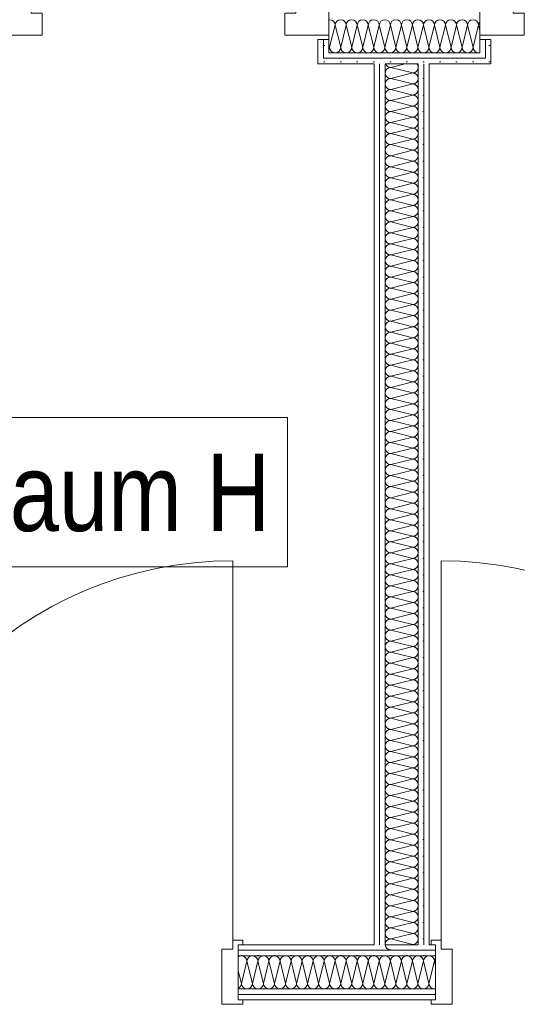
# Model space of a CAD drawing. Header units: metres. Extents: x -89 to 754, y -195 to 69.
# Tile 281 of 327: x 31.15 to 32.28, y 48.3 to 50.53. Entities that reach past the tile are written whole.
import ezdxf

# ---------------------------------------------------------------- set-up
doc = ezdxf.new("R2010")
doc.units = ezdxf.units.M
doc.header["$MEASUREMENT"] = 0
doc.layers.add('10 Wand innen', color=7, linetype='Continuous')
doc.layers.add('80 Raum 50stel', color=7, linetype='Continuous')
doc.styles.add('ERSTELLTER_STIL_3', font='ARIALN.TTF')
pattern_1 = [(0, (0, 0), (0, 0.0375), [0, -0.0375])]

# ---------------------------------------------------------------- blocks, each defined once
blk = doc.blocks.new('*X41')
at = {"layer": '10 Wand innen', "color": 250, "linetype": 'Continuous', "lineweight": 18, "true_color": 0x1f1f1f}
for p, q in [((31.9883, 50.425), (32.0212, 50.4332)), ((31.9883, 50.425), (32.0383, 50.4125)), ((31.9883, 50.4), (32.0383, 50.4125)), ((31.9883, 50.4), (32.0383, 50.3875)), ((31.9883, 50.375), (32.0383, 50.3875)), ((31.9883, 50.375), (32.0383, 50.3625)), ((31.9883, 50.35), (32.0383, 50.3625)), ((31.9883, 50.35), (32.0383, 50.3375)), ((31.9883, 50.325), (32.0383, 50.3375)), ((31.9883, 50.325), (32.0383, 50.3125)), ((31.9883, 50.3), (32.0383, 50.3125)), ((31.9883, 50.3), (32.0383, 50.2875)), ((31.9883, 50.275), (32.0383, 50.2875)), ((31.9883, 50.275), (32.0383, 50.2625)), ((31.9883, 50.25), (32.0383, 50.2625)), ((31.9883, 50.25), (32.0383, 50.2375)), ((31.9883, 50.225), (32.0383, 50.2375)), ((31.9883, 50.225), (32.0383, 50.2125)), ((31.9883, 50.2), (32.0383, 50.2125)), ((31.9883, 50.2), (32.0383, 50.1875)), ((31.9883, 50.175), (32.0383, 50.1875)), ((31.9883, 50.175), (32.0383, 50.1625)), ((31.9883, 50.15), (32.0383, 50.1625)), ((31.9883, 50.15), (32.0383, 50.1375)), ((31.9883, 50.125), (32.0383, 50.1375)), ((31.9883, 50.125), (32.0383, 50.1125)), ((31.9883, 50.1), (32.0383, 50.1125)), ((31.9883, 50.1), (32.0383, 50.0875)), ((31.9883, 50.075), (32.0383, 50.0875)), ((31.9883, 50.075), (32.0383, 50.0625)), ((31.9883, 50.05), (32.0383, 50.0625)), ((31.9883, 50.05), (32.0383, 50.0375)), ((31.9883, 50.025), (32.0383, 50.0375)), ((31.9883, 50.025), (32.0383, 50.0125)), ((31.9883, 50), (32.0383, 50.0125)), ((31.9883, 50), (32.0383, 49.9875)), ((31.9883, 49.975), (32.0383, 49.9875)), ((31.9883, 49.975), (32.0383, 49.9625)), ((31.9883, 49.95), (32.0383, 49.9625)), ((31.9883, 49.95), (32.0383, 49.9375)), ((31.9883, 49.925), (32.0383, 49.9375)), ((31.9883, 49.925), (32.0383, 49.9125)), ((31.9883, 49.9), (32.0383, 49.9125)), ((31.9883, 49.9), (32.0383, 49.8875)), ((31.9883, 49.875), (32.0383, 49.8875)), ((31.9883, 49.875), (32.0383, 49.8625)), ((31.9883, 49.85), (32.0383, 49.8625)), ((31.9883, 49.85), (32.0383, 49.8375)), ((31.9883, 49.825), (32.0383, 49.8375)), ((31.9883, 49.825), (32.0383, 49.8125)), ((31.9883, 49.8), (32.0383, 49.8125)), ((31.9883, 49.8), (32.0383, 49.7875)), ((31.9883, 49.775), (32.0383, 49.7875)), ((31.9883, 49.775), (32.0383, 49.7625)), ((31.9883, 49.75), (32.0383, 49.7625)), ((31.9883, 49.75), (32.0383, 49.7375)), ((31.9883, 49.725), (32.0383, 49.7375)), ((31.9883, 49.725), (32.0383, 49.7125)), ((31.9883, 49.7), (32.0383, 49.7125)), ((31.9883, 49.7), (32.0383, 49.6875)), ((31.9883, 49.675), (32.0383, 49.6875)), ((31.9883, 49.675), (32.0383, 49.6625)), ((31.9883, 49.65), (32.0383, 49.6625)), ((31.9883, 49.65), (32.0383, 49.6375)), ((31.9883, 49.625), (32.0383, 49.6375)), ((31.9883, 49.625), (32.0383, 49.6125)), ((31.9883, 49.6), (32.0383, 49.6125)), ((31.9883, 49.6), (32.0383, 49.5875)), ((31.9883, 49.575), (32.0383, 49.5875)), ((31.9883, 49.575), (32.0383, 49.5625)), ((31.9883, 49.55), (32.0383, 49.5625)), ((31.9883, 49.55), (32.0383, 49.5375)), ((31.9883, 49.525), (32.0383, 49.5375)), ((31.9883, 49.525), (32.0383, 49.5125)), ((31.9883, 49.5), (32.0383, 49.5125)), ((31.9883, 49.5), (32.0383, 49.4875)), ((31.9883, 49.475), (32.0383, 49.4875)), ((31.9883, 49.475), (32.0383, 49.4625)), ((31.9883, 49.45), (32.0383, 49.4625)), ((31.9883, 49.45), (32.0383, 49.4375)), ((31.9883, 49.425), (32.0383, 49.4375)), ((31.9883, 49.425), (32.0383, 49.4125)), ((31.9883, 49.4), (32.0383, 49.4125)), ((31.9883, 49.4), (32.0383, 49.3875)), ((31.9883, 49.375), (32.0383, 49.3875)), ((31.9883, 49.375), (32.0383, 49.3625)), ((31.9883, 49.35), (32.0383, 49.3625)), ((31.9883, 49.35), (32.0383, 49.3375)), ((31.9883, 49.325), (32.0383, 49.3375)), ((31.9883, 49.325), (32.0383, 49.3125)), ((31.9883, 49.3), (32.0383, 49.3125)), ((31.9883, 49.3), (32.0383, 49.2875)), ((31.9883, 49.275), (32.0383, 49.2875)), ((31.9883, 49.275), (32.0383, 49.2625)), ((31.9883, 49.25), (32.0383, 49.2625)), ((31.9883, 49.25), (32.0383, 49.2375)), ((31.9883, 49.225), (32.0383, 49.2375)), ((31.9883, 49.225), (32.0383, 49.2125)), ((31.9883, 49.2), (32.0383, 49.2125)), ((31.9883, 49.2), (32.0383, 49.1875)), ((31.9883, 49.175), (32.0383, 49.1875)), ((31.9883, 49.175), (32.0383, 49.1625)), ((31.9883, 49.15), (32.0383, 49.1625)), ((31.9883, 49.15), (32.0383, 49.1375)), ((31.9883, 49.125), (32.0383, 49.1375)), ((31.9883, 49.125), (32.0383, 49.1125)), ((31.9883, 49.1), (32.0383, 49.1125)), ((31.9883, 49.1), (32.0383, 49.0875)), ((31.9883, 49.075), (32.0383, 49.0875)), ((31.9883, 49.075), (32.0383, 49.0625)), ((31.9883, 49.05), (32.0383, 49.0625)), ((31.9883, 49.05), (32.0383, 49.0375)), ((31.9883, 49.025), (32.0383, 49.0375)), ((31.9883, 49.025), (32.0383, 49.0125)), ((31.9883, 49), (32.0383, 49.0125)), ((31.9883, 49), (32.0383, 48.9875)), ((31.9883, 48.975), (32.0383, 48.9875)), ((31.9883, 48.975), (32.0383, 48.9625)), ((31.9883, 48.95), (32.0383, 48.9625)), ((31.9883, 48.95), (32.0383, 48.9375)), ((31.9883, 48.925), (32.0383, 48.9375)), ((31.9883, 48.925), (32.0383, 48.9125)), ((31.9883, 48.9), (32.0383, 48.9125)), ((31.9883, 48.9), (32.0383, 48.8875)), ((31.9883, 48.875), (32.0383, 48.8875)), ((31.9883, 48.875), (32.0383, 48.8625)), ((31.9883, 48.85), (32.0383, 48.8625)), ((31.9883, 48.85), (32.0383, 48.8375)), ((31.9883, 48.825), (32.0383, 48.8375)), ((31.9883, 48.825), (32.0383, 48.8125)), ((31.9883, 48.8), (32.0383, 48.8125)), ((31.9883, 48.8), (32.0383, 48.7875)), ((31.9883, 48.775), (32.0383, 48.7875)), ((31.9883, 48.775), (32.0383, 48.7625)), ((31.9883, 48.75), (32.0383, 48.7625)), ((31.9883, 48.75), (32.0383, 48.7375)), ((31.9883, 48.725), (32.0383, 48.7375)), ((31.9883, 48.725), (32.0383, 48.7125)), ((31.9883, 48.7), (32.0383, 48.7125)), ((31.9883, 48.7), (32.0383, 48.6875)), ((31.9883, 48.675), (32.0383, 48.6875)), ((31.9883, 48.675), (32.0383, 48.6625)), ((31.9883, 48.65), (32.0383, 48.6625)), ((31.9883, 48.65), (32.0383, 48.6375)), ((31.9883, 48.625), (32.0383, 48.6375)), ((31.9883, 48.625), (32.0383, 48.6125)), ((31.9883, 48.6), (32.0383, 48.6125)), ((31.9883, 48.6), (32.0383, 48.5875)), ((31.9883, 48.575), (32.0383, 48.5875)), ((31.9883, 48.575), (32.0383, 48.5625)), ((31.9883, 48.55), (32.0383, 48.5625)), ((31.9883, 48.55), (32.0383, 48.5375)), ((31.9883, 48.525), (32.0383, 48.5375)), ((31.9883, 48.525), (32.0383, 48.5125)), ((31.9883, 48.5), (32.0383, 48.5125)), ((31.9883, 48.5), (32.0383, 48.4875)), ((31.9883, 48.475), (32.0383, 48.4875)), ((31.9883, 48.475), (32.0383, 48.4625)), ((31.9883, 48.45), (32.0383, 48.4625)), ((31.9883, 48.45), (32.0383, 48.4375)), ((32.0359, 48.4369), (32.0383, 48.4375))]:
    blk.add_line(p, q, dxfattribs=at)
for centre, start, end in [((31.9883, 50.4375), 200.0732, 270), ((32.0383, 50.425), 0, 41.0547), ((31.9883, 50.4125), 90, 180), ((31.9883, 50.4125), 180, 270), ((32.0383, 50.425), 270, 0), ((32.0383, 50.4), 0, 90), ((31.9883, 50.3875), 90, 180), ((31.9883, 50.3875), 180, 270), ((32.0383, 50.4), 270, 0), ((32.0383, 50.375), 0, 90), ((31.9883, 50.3625), 90, 180), ((31.9883, 50.3625), 180, 270), ((32.0383, 50.375), 270, 0), ((32.0383, 50.35), 0, 90), ((31.9883, 50.3375), 90, 180), ((32.0383, 50.35), 270, 0), ((31.9883, 50.3375), 180, 270), ((31.9883, 50.3125), 90, 180), ((32.0383, 50.325), 0, 90), ((32.0383, 50.325), 270, 0), ((31.9883, 50.3125), 180, 270), ((31.9883, 50.2875), 90, 180), ((32.0383, 50.3), 0, 90), ((32.0383, 50.3), 270, 0), ((31.9883, 50.2875), 180, 270), ((31.9883, 50.2625), 90, 180), ((32.0383, 50.275), 0, 90), ((32.0383, 50.275), 270, 0), ((31.9883, 50.2625), 180, 270), ((31.9883, 50.2375), 90, 180), ((32.0383, 50.25), 0, 90), ((32.0383, 50.25), 270, 0), ((31.9883, 50.2375), 180, 270), ((32.0383, 50.225), 0, 90), ((31.9883, 50.2125), 90, 180), ((31.9883, 50.2125), 180, 270), ((32.0383, 50.225), 270, 0), ((32.0383, 50.2), 0, 90), ((31.9883, 50.1875), 90, 180), ((31.9883, 50.1875), 180, 270), ((32.0383, 50.2), 270, 0), ((32.0383, 50.175), 0, 90), ((31.9883, 50.1625), 90, 180), ((31.9883, 50.1625), 180, 270), ((32.0383, 50.175), 270, 0), ((32.0383, 50.15), 0, 90), ((31.9883, 50.1375), 90, 180), ((32.0383, 50.15), 270, 0), ((31.9883, 50.1375), 180, 270), ((31.9883, 50.1125), 90, 180), ((32.0383, 50.125), 0, 90), ((32.0383, 50.125), 270, 0), ((31.9883, 50.1125), 180, 270), ((31.9883, 50.0875), 90, 180), ((32.0383, 50.1), 0, 90), ((32.0383, 50.1), 270, 0), ((31.9883, 50.0875), 180, 270), ((31.9883, 50.0625), 90, 180), ((32.0383, 50.075), 0, 90), ((32.0383, 50.075), 270, 0), ((31.9883, 50.0625), 180, 270), ((31.9883, 50.0375), 90, 180), ((32.0383, 50.05), 0, 90), ((32.0383, 50.05), 270, 0), ((31.9883, 50.0375), 180, 270), ((32.0383, 50.025), 0, 90), ((31.9883, 50.0125), 90, 180), ((31.9883, 50.0125), 180, 270), ((32.0383, 50.025), 270, 0), ((32.0383, 50), 0, 90), ((31.9883, 49.9875), 90, 180), ((31.9883, 49.9875), 180, 270), ((32.0383, 50), 270, 0), ((32.0383, 49.975), 0, 90), ((31.9883, 49.9625), 90, 180), ((31.9883, 49.9625), 180, 270), ((32.0383, 49.975), 270, 0), ((32.0383, 49.95), 0, 90), ((31.9883, 49.9375), 90, 180), ((31.9883, 49.9375), 180, 270), ((32.0383, 49.95), 270, 0), ((32.0383, 49.925), 0, 90), ((31.9883, 49.9125), 90, 180), ((32.0383, 49.925), 270, 0), ((31.9883, 49.9125), 180, 270), ((31.9883, 49.8875), 90, 180), ((32.0383, 49.9), 0, 90), ((32.0383, 49.9), 270, 0), ((31.9883, 49.8875), 180, 270), ((31.9883, 49.8625), 90, 180), ((32.0383, 49.875), 0, 90), ((32.0383, 49.875), 270, 0), ((31.9883, 49.8625), 180, 270), ((31.9883, 49.8375), 90, 180), ((32.0383, 49.85), 0, 90), ((32.0383, 49.85), 270, 0), ((31.9883, 49.8375), 180, 270), ((32.0383, 49.825), 0, 90), ((31.9883, 49.8125), 90, 180), ((31.9883, 49.8125), 180, 270), ((32.0383, 49.825), 270, 0), ((32.0383, 49.8), 0, 90), ((31.9883, 49.7875), 90, 180), ((31.9883, 49.7875), 180, 270), ((32.0383, 49.8), 270, 0), ((32.0383, 49.775), 0, 90), ((31.9883, 49.7625), 90, 180), ((31.9883, 49.7625), 180, 270), ((32.0383, 49.775), 270, 0), ((32.0383, 49.75), 0, 90), ((31.9883, 49.7375), 90, 180), ((31.9883, 49.7375), 180, 270), ((32.0383, 49.75), 270, 0), ((32.0383, 49.725), 0, 90), ((31.9883, 49.7125), 90, 180), ((32.0383, 49.725), 270, 0), ((31.9883, 49.7125), 180, 270), ((31.9883, 49.6875), 90, 180), ((32.0383, 49.7), 0, 90), ((32.0383, 49.7), 270, 0), ((31.9883, 49.6875), 180, 270), ((31.9883, 49.6625), 90, 180), ((32.0383, 49.675), 0, 90), ((32.0383, 49.675), 270, 0), ((31.9883, 49.6625), 180, 270), ((31.9883, 49.6375), 90, 180), ((32.0383, 49.65), 0, 90), ((32.0383, 49.65), 270, 0), ((31.9883, 49.6375), 180, 270), ((31.9883, 49.6125), 90, 180), ((32.0383, 49.625), 0, 90), ((32.0383, 49.625), 270, 0), ((31.9883, 49.6125), 180, 270), ((32.0383, 49.6), 0, 90), ((31.9883, 49.5875), 90, 180), ((31.9883, 49.5875), 180, 270), ((32.0383, 49.6), 270, 0), ((32.0383, 49.575), 0, 90), ((31.9883, 49.5625), 90, 180), ((31.9883, 49.5625), 180, 270), ((32.0383, 49.575), 270, 0), ((32.0383, 49.55), 0, 90), ((31.9883, 49.5375), 90, 180), ((31.9883, 49.5375), 180, 270), ((32.0383, 49.55), 270, 0), ((32.0383, 49.525), 0, 90), ((31.9883, 49.5125), 90, 180), ((32.0383, 49.525), 270, 0), ((31.9883, 49.5125), 180, 270), ((31.9883, 49.4875), 90, 180), ((32.0383, 49.5), 0, 90), ((32.0383, 49.5), 270, 0), ((31.9883, 49.4875), 180, 270), ((31.9883, 49.4625), 90, 180), ((32.0383, 49.475), 0, 90), ((32.0383, 49.475), 270, 0), ((31.9883, 49.4625), 180, 270), ((31.9883, 49.4375), 90, 180), ((32.0383, 49.45), 0, 90), ((32.0383, 49.45), 270, 0), ((31.9883, 49.4375), 180, 270), ((31.9883, 49.4125), 90, 180), ((32.0383, 49.425), 0, 90), ((32.0383, 49.425), 270, 0), ((31.9883, 49.4125), 180, 270), ((32.0383, 49.4), 0, 90), ((31.9883, 49.3875), 90, 180), ((31.9883, 49.3875), 180, 270), ((32.0383, 49.4), 270, 0), ((32.0383, 49.375), 0, 90), ((31.9883, 49.3625), 90, 180), ((31.9883, 49.3625), 180, 270), ((32.0383, 49.375), 270, 0), ((32.0383, 49.35), 0, 90), ((31.9883, 49.3375), 90, 180), ((31.9883, 49.3375), 180, 270), ((32.0383, 49.35), 270, 0), ((32.0383, 49.325), 0, 90), ((31.9883, 49.3125), 90, 180), ((31.9883, 49.3125), 180, 270), ((32.0383, 49.325), 270, 0), ((32.0383, 49.3), 0, 90), ((31.9883, 49.2875), 90, 180), ((32.0383, 49.3), 270, 0), ((31.9883, 49.2875), 180, 270), ((31.9883, 49.2625), 90, 180), ((32.0383, 49.275), 0, 90), ((32.0383, 49.275), 270, 0), ((31.9883, 49.2625), 180, 270), ((31.9883, 49.2375), 90, 180), ((32.0383, 49.25), 0, 90), ((32.0383, 49.25), 270, 0), ((31.9883, 49.2375), 180, 270), ((31.9883, 49.2125), 90, 180), ((32.0383, 49.225), 0, 90), ((32.0383, 49.225), 270, 0), ((31.9883, 49.2125), 180, 270), ((32.0383, 49.2), 0, 90), ((31.9883, 49.1875), 90, 180), ((31.9883, 49.1875), 180, 270), ((32.0383, 49.2), 270, 0), ((32.0383, 49.175), 0, 90), ((31.9883, 49.1625), 90, 180), ((31.9883, 49.1625), 180, 270), ((32.0383, 49.175), 270, 0), ((32.0383, 49.15), 0, 90), ((31.9883, 49.1375), 90, 180), ((31.9883, 49.1375), 180, 270), ((32.0383, 49.15), 270, 0), ((32.0383, 49.125), 0, 90), ((31.9883, 49.1125), 90, 180), ((31.9883, 49.1125), 180, 270), ((32.0383, 49.125), 270, 0), ((32.0383, 49.1), 0, 90), ((31.9883, 49.0875), 90, 180), ((32.0383, 49.1), 270, 0), ((31.9883, 49.0875), 180, 270), ((31.9883, 49.0625), 90, 180), ((32.0383, 49.075), 0, 90), ((32.0383, 49.075), 270, 0), ((31.9883, 49.0625), 180, 270), ((31.9883, 49.0375), 90, 180), ((32.0383, 49.05), 0, 90), ((32.0383, 49.05), 270, 0), ((31.9883, 49.0375), 180, 270), ((31.9883, 49.0125), 90, 180), ((32.0383, 49.025), 0, 90), ((32.0383, 49.025), 270, 0), ((31.9883, 49.0125), 180, 270), ((31.9883, 48.9875), 90, 180), ((32.0383, 49), 0, 90), ((32.0383, 49), 270, 0), ((31.9883, 48.9875), 180, 270), ((32.0383, 48.975), 0, 90), ((31.9883, 48.9625), 90, 180), ((31.9883, 48.9625), 180, 270), ((32.0383, 48.975), 270, 0), ((32.0383, 48.95), 0, 90), ((31.9883, 48.9375), 90, 180), ((31.9883, 48.9375), 180, 270), ((32.0383, 48.95), 270, 0), ((32.0383, 48.925), 0, 90), ((31.9883, 48.9125), 90, 180), ((31.9883, 48.9125), 180, 270), ((32.0383, 48.925), 270, 0), ((32.0383, 48.9), 0, 90), ((31.9883, 48.8875), 90, 180), ((32.0383, 48.9), 270, 0), ((31.9883, 48.8875), 180, 270), ((31.9883, 48.8625), 90, 180), ((32.0383, 48.875), 0, 90), ((32.0383, 48.875), 270, 0), ((31.9883, 48.8625), 180, 270), ((31.9883, 48.8375), 90, 180), ((32.0383, 48.85), 0, 90), ((32.0383, 48.85), 270, 0), ((31.9883, 48.8375), 180, 270), ((31.9883, 48.8125), 90, 180), ((32.0383, 48.825), 0, 90), ((32.0383, 48.825), 270, 0), ((31.9883, 48.8125), 180, 270), ((31.9883, 48.7875), 90, 180), ((32.0383, 48.8), 0, 90), ((32.0383, 48.8), 270, 0), ((31.9883, 48.7875), 180, 270), ((32.0383, 48.775), 0, 90), ((31.9883, 48.7625), 90, 180), ((31.9883, 48.7625), 180, 270), ((32.0383, 48.775), 270, 0), ((32.0383, 48.75), 0, 90), ((31.9883, 48.7375), 90, 180), ((31.9883, 48.7375), 180, 270), ((32.0383, 48.75), 270, 0), ((32.0383, 48.725), 0, 90), ((31.9883, 48.7125), 90, 180), ((31.9883, 48.7125), 180, 270), ((32.0383, 48.725), 270, 0), ((32.0383, 48.7), 0, 90), ((31.9883, 48.6875), 90, 180), ((31.9883, 48.6875), 180, 270), ((32.0383, 48.7), 270, 0), ((32.0383, 48.675), 0, 90), ((31.9883, 48.6625), 90, 180), ((32.0383, 48.675), 270, 0), ((31.9883, 48.6625), 180, 270), ((31.9883, 48.6375), 90, 180), ((32.0383, 48.65), 0, 90), ((32.0383, 48.65), 270, 0), ((31.9883, 48.6375), 180, 270), ((31.9883, 48.6125), 90, 180), ((32.0383, 48.625), 0, 90), ((32.0383, 48.625), 270, 0), ((31.9883, 48.6125), 180, 270), ((31.9883, 48.5875), 90, 180), ((32.0383, 48.6), 0, 90), ((32.0383, 48.6), 270, 0), ((31.9883, 48.5875), 180, 270), ((32.0383, 48.575), 0, 90), ((31.9883, 48.5625), 90, 180), ((31.9883, 48.5625), 180, 270), ((32.0383, 48.575), 270, 0), ((32.0383, 48.55), 0, 90), ((31.9883, 48.5375), 90, 180), ((31.9883, 48.5375), 180, 270), ((32.0383, 48.55), 270, 0), ((32.0383, 48.525), 0, 90), ((31.9883, 48.5125), 90, 180), ((31.9883, 48.5125), 180, 270), ((32.0383, 48.525), 270, 0), ((32.0383, 48.5), 0, 90), ((31.9883, 48.4875), 90, 180), ((31.9883, 48.4875), 180, 270), ((32.0383, 48.5), 270, 0), ((32.0383, 48.475), 0, 90), ((31.9883, 48.4625), 90, 180), ((32.0383, 48.475), 270, 0), ((31.9883, 48.4625), 180, 270), ((31.9883, 48.4375), 90, 180), ((32.0383, 48.45), 0, 90), ((32.0383, 48.45), 270, 0), ((31.9883, 48.4375), 182.7507, 270), ((32.0383, 48.425), 72.1774, 90)]:
    blk.add_arc(centre, 0.0125, start, end, dxfattribs=at)
blk = doc.blocks.new('*X44')
at = {"layer": '10 Wand innen', "color": 250, "linetype": 'Continuous', "lineweight": 18, "true_color": 0x1f1f1f}
for p, q in [((31.85, 50.4707), (31.8625, 50.5207)), ((31.875, 50.4707), (31.8625, 50.5207)), ((31.875, 50.4707), (31.8875, 50.5207)), ((31.9, 50.4707), (31.8875, 50.5207)), ((31.9, 50.4707), (31.9125, 50.5207)), ((31.925, 50.4707), (31.9125, 50.5207)), ((31.925, 50.4707), (31.9375, 50.5207)), ((31.95, 50.4707), (31.9375, 50.5207)), ((31.95, 50.4707), (31.9625, 50.5207)), ((31.975, 50.4707), (31.9625, 50.5207)), ((31.975, 50.4707), (31.9875, 50.5207)), ((32, 50.4707), (31.9875, 50.5207)), ((32, 50.4707), (32.0125, 50.5207)), ((32.025, 50.4707), (32.0125, 50.5207)), ((32.025, 50.4707), (32.0375, 50.5207)), ((32.05, 50.4707), (32.0375, 50.5207)), ((32.05, 50.4707), (32.0625, 50.5207)), ((32.075, 50.4707), (32.0625, 50.5207)), ((32.075, 50.4707), (32.0875, 50.5207)), ((32.1, 50.4707), (32.0875, 50.5207)), ((32.1, 50.4707), (32.1125, 50.5207)), ((32.125, 50.4707), (32.1125, 50.5207)), ((32.125, 50.4707), (32.1375, 50.5207)), ((32.15, 50.4707), (32.1375, 50.5207)), ((32.15, 50.4707), (32.1625, 50.5207)), ((32.175, 50.4707), (32.1625, 50.5207)), ((32.175, 50.4707), (32.1875, 50.5207)), ((32.1905, 50.5087), (32.1875, 50.5207)), ((31.85, 50.4707), (31.8484, 50.4773))]:
    blk.add_line(p, q, dxfattribs=at)
for centre, start, end in [((31.85, 50.5207), 90, 97.5604), ((31.85, 50.5207), 0, 90), ((31.875, 50.5207), 90, 180), ((31.875, 50.5207), 0, 90), ((31.9, 50.5207), 90, 180), ((31.9, 50.5207), 0, 90), ((31.925, 50.5207), 90, 180), ((31.925, 50.5207), 0, 90), ((31.95, 50.5207), 90, 180), ((31.95, 50.5207), 0, 90), ((31.975, 50.5207), 90, 180), ((31.975, 50.5207), 0, 90), ((32, 50.5207), 90, 180), ((32, 50.5207), 0, 90), ((32.025, 50.5207), 90, 180), ((32.025, 50.5207), 0, 90), ((32.05, 50.5207), 90, 180), ((32.05, 50.5207), 0, 90), ((32.075, 50.5207), 90, 180), ((32.075, 50.5207), 0, 90), ((32.1, 50.5207), 90, 180), ((32.1, 50.5207), 0, 90), ((32.125, 50.5207), 90, 180), ((32.125, 50.5207), 0, 90), ((32.15, 50.5207), 90, 180), ((32.15, 50.5207), 0, 90), ((32.175, 50.5207), 90, 180), ((32.175, 50.5207), 0, 90), ((32.2, 50.5207), 139.4102, 180), ((31.8375, 50.4707), 330.2766, 0), ((31.8625, 50.4707), 180, 270), ((31.8625, 50.4707), 270, 0), ((31.8875, 50.4707), 180, 270), ((31.8875, 50.4707), 270, 0), ((31.9125, 50.4707), 180, 270), ((31.9125, 50.4707), 270, 0), ((31.9375, 50.4707), 180, 270), ((31.9375, 50.4707), 270, 0), ((31.9625, 50.4707), 180, 270), ((31.9625, 50.4707), 270, 0), ((31.9875, 50.4707), 180, 270), ((31.9875, 50.4707), 270, 0), ((32.0125, 50.4707), 180, 270), ((32.0125, 50.4707), 270, 0), ((32.0375, 50.4707), 180, 270), ((32.0375, 50.4707), 270, 0), ((32.0625, 50.4707), 180, 270), ((32.0625, 50.4707), 270, 0), ((32.0875, 50.4707), 180, 270), ((32.0875, 50.4707), 270, 0), ((32.1125, 50.4707), 180, 270), ((32.1125, 50.4707), 270, 0), ((32.1375, 50.4707), 180, 270), ((32.1375, 50.4707), 270, 0), ((32.1625, 50.4707), 180, 270), ((32.1625, 50.4707), 270, 0), ((32.1875, 50.4707), 180, 270), ((32.1875, 50.4707), 270, 283.9227)]:
    blk.add_arc(centre, 0.0125, start, end, dxfattribs=at)
blk = doc.blocks.new('Blockrahmentür 1-Fl 27_12')
at = {"layer": '10 Wand innen', "color": 7, "linetype": 'Continuous', "lineweight": 13}
for p, q in [((0.3, 0.01), (0.3, 0.61)), ((-0.3, 0.01), (-0.385, 0.01)), ((-0.385, 0.01), (-0.385, 0)), ((-0.385, 0), (-0.375, 0)), ((-0.375, 0), (-0.375, -0.06)), ((-0.375, 0), (-0.375, -0.0125)), ((-0.375, 0), (-0.375, -0.0125)), ((-0.3, -0.01), (-0.3, 0.01)), ((0.3, -0.01), (0.3, 0.01)), ((0.3, 0.01), (0.385, 0.01)), ((0.385, 0), (0.375, 0)), ((0.375, 0), (0.375, -0.06)), ((0.375, 0), (0.375, -0.0125)), ((0.375, 0), (0.375, -0.0125)), ((0.385, 0.01), (0.385, 0)), ((-0.375, -0.0125), (-0.375, -0.025)), ((-0.375, -0.0125), (-0.375, -0.025)), ((-0.275, -0.01), (-0.3, -0.01)), ((-0.275, -0.06), (-0.275, -0.01)), ((0.275, -0.06), (0.275, -0.01)), ((0.275, -0.01), (0.3, -0.01)), ((0.375, -0.0125), (0.375, -0.025)), ((0.375, -0.0125), (0.375, -0.025)), ((-0.375, -0.025), (-0.375, -0.07)), ((-0.375, -0.025), (-0.375, -0.07)), ((0.375, -0.025), (0.375, -0.07)), ((0.375, -0.025), (0.375, -0.07)), ((-0.375, -0.06), (-0.275, -0.06)), ((0.375, -0.06), (0.275, -0.06)), ((-0.35, -0.07), (-0.35, -0.125)), ((0.35, -0.07), (0.35, -0.125)), ((-0.375, -0.125), (-0.35, -0.125)), ((0.375, -0.125), (0.35, -0.125))]:
    blk.add_line(p, q, dxfattribs=at)
at = {"layer": '10 Wand innen', "color": 7, "linetype": 'Continuous', "lineweight": 9}
blk.add_arc((0.3, 0.01), 0.6, 90, 180, dxfattribs=at)
blk = doc.blocks.new('*X55')
at = {"layer": '10 Wand innen', "color": 250, "linetype": 'Continuous', "lineweight": 18, "true_color": 0x1f1f1f}
for p, q in [((31.65, 48.3494), (31.6625, 48.3994)), ((31.675, 48.3494), (31.6625, 48.3994)), ((31.675, 48.3494), (31.6875, 48.3994)), ((31.7, 48.3494), (31.6875, 48.3994)), ((31.7, 48.3494), (31.7125, 48.3994)), ((31.725, 48.3494), (31.7125, 48.3994)), ((31.725, 48.3494), (31.7375, 48.3994)), ((31.75, 48.3494), (31.7375, 48.3994)), ((31.75, 48.3494), (31.7625, 48.3994)), ((31.775, 48.3494), (31.7625, 48.3994)), ((31.775, 48.3494), (31.7875, 48.3994)), ((31.8, 48.3494), (31.7875, 48.3994)), ((31.8, 48.3494), (31.8125, 48.3994)), ((31.825, 48.3494), (31.8125, 48.3994)), ((31.825, 48.3494), (31.8375, 48.3994)), ((31.85, 48.3494), (31.8375, 48.3994)), ((31.85, 48.3494), (31.8625, 48.3994)), ((31.875, 48.3494), (31.8625, 48.3994)), ((31.875, 48.3494), (31.8875, 48.3994)), ((31.9, 48.3494), (31.8875, 48.3994)), ((31.9, 48.3494), (31.9125, 48.3994)), ((31.925, 48.3494), (31.9125, 48.3994)), ((31.925, 48.3494), (31.9375, 48.3994)), ((31.95, 48.3494), (31.9375, 48.3994)), ((31.95, 48.3494), (31.9625, 48.3994)), ((31.975, 48.3494), (31.9625, 48.3994)), ((31.975, 48.3494), (31.9875, 48.3994)), ((32, 48.3494), (31.9875, 48.3994)), ((32, 48.3494), (32.0125, 48.3994)), ((32.025, 48.3494), (32.0125, 48.3994)), ((32.025, 48.3494), (32.0375, 48.3994)), ((32.05, 48.3494), (32.0375, 48.3994)), ((32.05, 48.3494), (32.0625, 48.3994)), ((32.075, 48.3494), (32.0625, 48.3994)), ((32.075, 48.3494), (32.0875, 48.3994)), ((32.0899, 48.3897), (32.0875, 48.3994)), ((31.65, 48.3494), (31.643, 48.3774))]:
    blk.add_line(p, q, dxfattribs=at)
for centre, start, end in [((31.65, 48.3994), 90, 124.117), ((31.65, 48.3994), 0, 90), ((31.675, 48.3994), 90, 180), ((31.675, 48.3994), 0, 90), ((31.7, 48.3994), 90, 180), ((31.7, 48.3994), 0, 90), ((31.725, 48.3994), 90, 180), ((31.725, 48.3994), 0, 90), ((31.75, 48.3994), 90, 180), ((31.75, 48.3994), 0, 90), ((31.775, 48.3994), 90, 180), ((31.775, 48.3994), 0, 90), ((31.8, 48.3994), 90, 180), ((31.8, 48.3994), 0, 90), ((31.825, 48.3994), 90, 180), ((31.825, 48.3994), 0, 90), ((31.85, 48.3994), 90, 180), ((31.85, 48.3994), 0, 90), ((31.875, 48.3994), 90, 180), ((31.875, 48.3994), 0, 90), ((31.9, 48.3994), 90, 180), ((31.9, 48.3994), 0, 90), ((31.925, 48.3994), 90, 180), ((31.925, 48.3994), 0, 90), ((31.95, 48.3994), 90, 180), ((31.95, 48.3994), 0, 90), ((31.975, 48.3994), 90, 180), ((31.975, 48.3994), 0, 90), ((32, 48.3994), 90, 180), ((32, 48.3994), 0, 90), ((32.025, 48.3994), 90, 180), ((32.025, 48.3994), 0, 90), ((32.05, 48.3994), 90, 180), ((32.05, 48.3994), 0, 90), ((32.075, 48.3994), 90, 180), ((32.075, 48.3994), 0, 90), ((32.1, 48.3994), 143.7428, 180), ((31.6375, 48.3494), 296.0475, 0), ((31.6625, 48.3494), 180, 270), ((31.6625, 48.3494), 270, 0), ((31.6875, 48.3494), 180, 270), ((31.6875, 48.3494), 270, 0), ((31.7125, 48.3494), 180, 270), ((31.7125, 48.3494), 270, 0), ((31.7375, 48.3494), 180, 270), ((31.7375, 48.3494), 270, 0), ((31.7625, 48.3494), 180, 270), ((31.7625, 48.3494), 270, 0), ((31.7875, 48.3494), 180, 270), ((31.7875, 48.3494), 270, 0), ((31.8125, 48.3494), 180, 270), ((31.8125, 48.3494), 270, 0), ((31.8375, 48.3494), 180, 270), ((31.8375, 48.3494), 270, 0), ((31.8625, 48.3494), 180, 270), ((31.8625, 48.3494), 270, 0), ((31.8875, 48.3494), 180, 270), ((31.8875, 48.3494), 270, 0), ((31.9125, 48.3494), 180, 270), ((31.9125, 48.3494), 270, 0), ((31.9375, 48.3494), 180, 270), ((31.9375, 48.3494), 270, 0), ((31.9625, 48.3494), 180, 270), ((31.9625, 48.3494), 270, 0), ((31.9875, 48.3494), 180, 270), ((31.9875, 48.3494), 270, 0), ((32.0125, 48.3494), 180, 270), ((32.0125, 48.3494), 270, 0), ((32.0375, 48.3494), 180, 270), ((32.0375, 48.3494), 270, 0), ((32.0625, 48.3494), 180, 270), ((32.0625, 48.3494), 270, 0), ((32.0875, 48.3494), 180, 270), ((32.0875, 48.3494), 270, 281.1647)]:
    blk.add_arc(centre, 0.0125, start, end, dxfattribs=at)
blk = doc.blocks.new('Blockrahmentür 1-Fl 27_13')
at = {"layer": '10 Wand innen', "color": 7, "linetype": 'Continuous', "lineweight": 13}
for p, q in [((0.43, 0.01), (0.43, 0.87)), ((-0.43, 0.01), (-0.4525, 0.01)), ((-0.4525, 0.01), (-0.4525, 0)), ((-0.4425, 0), (-0.4425, -0.0125)), ((-0.4425, 0), (-0.4425, -0.0125)), ((-0.43, -0.01), (-0.43, 0.01)), ((0.43, -0.01), (0.43, 0.01)), ((0.43, 0.01), (0.4525, 0.01)), ((0.4425, 0), (0.4425, -0.0125)), ((0.4425, 0), (0.4425, -0.0125)), ((0.4525, 0.01), (0.4525, 0)), ((-0.4525, 0), (-0.4425, 0)), ((-0.4425, 0), (-0.4425, -0.125)), ((-0.4425, -0.0125), (-0.4425, -0.025)), ((-0.4425, -0.0125), (-0.4425, -0.025)), ((-0.405, -0.01), (-0.43, -0.01)), ((-0.405, -0.135), (-0.405, -0.01)), ((0.405, -0.135), (0.405, -0.01)), ((0.405, -0.01), (0.43, -0.01)), ((0.4525, 0), (0.4425, 0)), ((0.4425, 0), (0.4425, -0.125)), ((0.4425, -0.0125), (0.4425, -0.025)), ((0.4425, -0.0125), (0.4425, -0.025)), ((-0.4425, -0.025), (-0.4425, -0.1)), ((-0.4425, -0.025), (-0.4425, -0.1)), ((0.4425, -0.025), (0.4425, -0.1)), ((0.4425, -0.025), (0.4425, -0.1)), ((-0.4425, -0.1), (-0.4425, -0.1125)), ((-0.4425, -0.1), (-0.4425, -0.1125)), ((0.4425, -0.1), (0.4425, -0.1125)), ((0.4425, -0.1), (0.4425, -0.1125)), ((-0.4425, -0.125), (-0.4525, -0.125)), ((-0.4525, -0.125), (-0.4525, -0.135)), ((-0.4425, -0.1125), (-0.4425, -0.125)), ((-0.4425, -0.1125), (-0.4425, -0.125)), ((0.4425, -0.1125), (0.4425, -0.125)), ((0.4425, -0.1125), (0.4425, -0.125)), ((0.4425, -0.125), (0.4525, -0.125)), ((0.4525, -0.125), (0.4525, -0.135)), ((-0.4525, -0.135), (-0.405, -0.135)), ((0.4525, -0.135), (0.405, -0.135))]:
    blk.add_line(p, q, dxfattribs=at)
at = {"layer": '10 Wand innen', "color": 7, "linetype": 'Continuous', "lineweight": 9}
blk.add_arc((0.43, 0.01), 0.86, 90, 180, dxfattribs=at)
blk = doc.blocks.new('Blockrahmentür 1-Fl 27_14')
at = {"layer": '10 Wand innen', "color": 7, "linetype": 'Continuous', "lineweight": 13}
for p, q in [((0.43, -0.01), (0.43, 0.85)), ((-0.43, -0.01), (-0.4525, -0.01)), ((-0.4525, -0.01), (-0.4525, -0.02)), ((-0.4525, -0.02), (-0.4425, -0.02)), ((-0.4425, -0.02), (-0.4425, -0.145)), ((-0.4425, -0.0325), (-0.4425, -0.02)), ((-0.4425, -0.0325), (-0.4425, -0.02)), ((-0.43, -0.03), (-0.43, -0.01)), ((0.43, -0.03), (0.43, -0.01)), ((0.43, -0.01), (0.4525, -0.01)), ((0.4525, -0.02), (0.4425, -0.02)), ((0.4425, -0.02), (0.4425, -0.145)), ((0.4425, -0.0325), (0.4425, -0.02)), ((0.4425, -0.0325), (0.4425, -0.02)), ((0.4525, -0.01), (0.4525, -0.02)), ((-0.4425, -0.045), (-0.4425, -0.0325)), ((-0.4425, -0.045), (-0.4425, -0.0325)), ((-0.405, -0.03), (-0.43, -0.03)), ((-0.405, -0.155), (-0.405, -0.03)), ((0.405, -0.155), (0.405, -0.03)), ((0.405, -0.03), (0.43, -0.03)), ((0.4425, -0.045), (0.4425, -0.0325)), ((0.4425, -0.045), (0.4425, -0.0325)), ((-0.4425, -0.12), (-0.4425, -0.045)), ((-0.4425, -0.12), (-0.4425, -0.045)), ((0.4425, -0.12), (0.4425, -0.045)), ((0.4425, -0.12), (0.4425, -0.045)), ((-0.4425, -0.1325), (-0.4425, -0.12)), ((-0.4425, -0.1325), (-0.4425, -0.12)), ((-0.4425, -0.145), (-0.4425, -0.1325)), ((-0.4425, -0.145), (-0.4425, -0.1325)), ((0.4425, -0.1325), (0.4425, -0.12)), ((0.4425, -0.1325), (0.4425, -0.12)), ((0.4425, -0.145), (0.4425, -0.1325)), ((0.4425, -0.145), (0.4425, -0.1325)), ((-0.4425, -0.145), (-0.4525, -0.145)), ((-0.4525, -0.145), (-0.4525, -0.155)), ((-0.4525, -0.155), (-0.405, -0.155)), ((0.4525, -0.155), (0.405, -0.155)), ((0.4425, -0.145), (0.4525, -0.145)), ((0.4525, -0.145), (0.4525, -0.155))]:
    blk.add_line(p, q, dxfattribs=at)
at = {"layer": '10 Wand innen', "color": 7, "linetype": 'Continuous', "lineweight": 9}
blk.add_arc((0.43, -0.01), 0.86, 90, 180, dxfattribs=at)

msp = doc.modelspace()

# ---------------------------------------------------------------- hatches: boundary and pattern name
at = {"layer": '10 Wand innen', "linetype": 'Continuous', "lineweight": 18, "true_color": 0x1f1f1f}
h = msp.add_hatch(dxfattribs=at)
h.set_pattern_fill('Gipskarton_0001', color=250, style=0, pattern_type=2)
h.set_pattern_definition(pattern_1)
h.paths.add_polyline_path([(31.8484, 50.4332), (31.8484, 50.4457), (31.8359, 50.4457), (31.8359, 50.4882), (31.8234, 50.4882), (31.8234, 50.4332)])
h = msp.add_hatch(dxfattribs=at)
h.set_pattern_fill('Gipskarton_0001', color=250, style=0, pattern_type=2)
h.set_pattern_definition(pattern_1)
h.paths.add_polyline_path([(31.8484, 50.4457), (31.8484, 50.4582), (31.8484, 50.4882), (31.8359, 50.4882), (31.8359, 50.4457)])
h = msp.add_hatch(dxfattribs=at)
h.set_pattern_fill('Gipskarton_0001', color=250, style=0, pattern_type=2)
h.set_pattern_definition(pattern_1)
h.paths.add_polyline_path([(32.1905, 50.4457), (32.203, 50.4457), (32.203, 50.4882), (32.1905, 50.4882), (32.1905, 50.4582)])
h = msp.add_hatch(dxfattribs=at)
h.set_pattern_fill('Gipskarton_0001', color=250, style=0, pattern_type=2)
h.set_pattern_definition(pattern_1)
h.paths.add_polyline_path([(32.1905, 50.4332), (32.2155, 50.4332), (32.2155, 50.4882), (32.203, 50.4882), (32.203, 50.4457), (32.1905, 50.4457)])
h = msp.add_hatch(dxfattribs=at)
h.set_pattern_fill('Gipskarton_0001', color=250, style=0, pattern_type=2)
h.set_pattern_definition(pattern_1)
h.paths.add_polyline_path([(31.8484, 50.4582), (31.8484, 50.4457), (32.1905, 50.4457), (32.1905, 50.4582)])
h = msp.add_hatch(dxfattribs=at)
h.set_pattern_fill('Gipskarton_0001', color=250, style=0, pattern_type=2)
h.set_pattern_definition(pattern_1)
h.paths.add_polyline_path([(31.8484, 50.4457), (31.8484, 50.4332), (32.1905, 50.4332), (32.1905, 50.4457)])
h = msp.add_hatch(dxfattribs=at)
h.set_pattern_fill('Gipskarton_0001', color=250, style=0, pattern_type=2)
h.set_pattern_definition(pattern_1)
h.paths.add_polyline_path([(31.9508, 50.4332), (31.9508, 48.4369), (31.9633, 48.4369), (31.9633, 50.4332)])
h = msp.add_hatch(dxfattribs=at)
h.set_pattern_fill('Gipskarton_0001', color=250, style=0, pattern_type=2)
h.set_pattern_definition(pattern_1)
h.paths.add_polyline_path([(31.9633, 50.4332), (31.9633, 48.4369), (31.9758, 48.4369), (31.9758, 50.4332)])
h = msp.add_hatch(dxfattribs=at)
h.set_pattern_fill('Gipskarton_0001', color=250, style=0, pattern_type=2)
h.set_pattern_definition(pattern_1)
h.paths.add_polyline_path([(32.0633, 48.4369), (32.0633, 50.4332), (32.0508, 50.4332), (32.0508, 48.4369)])
h = msp.add_hatch(dxfattribs=at)
h.set_pattern_fill('Gipskarton_0001', color=250, style=0, pattern_type=2)
h.set_pattern_definition(pattern_1)
h.paths.add_polyline_path([(32.0758, 48.4369), (32.0758, 50.4332), (32.0633, 50.4332), (32.0633, 48.4369)])
h = msp.add_hatch(dxfattribs=at)
h.set_pattern_fill('Gipskarton_0001', color=250, style=0, pattern_type=2)
h.set_pattern_definition(pattern_1)
h.paths.add_polyline_path([(31.643, 48.4369), (31.643, 48.4244), (32.0899, 48.4244), (32.0899, 48.4369)])
h = msp.add_hatch(dxfattribs=at)
h.set_pattern_fill('Gipskarton_0001', color=250, style=0, pattern_type=2)
h.set_pattern_definition(pattern_1)
h.paths.add_polyline_path([(31.643, 48.4119), (32.0899, 48.4119), (32.0899, 48.4244), (31.643, 48.4244)])
h = msp.add_hatch(dxfattribs=at)
h.set_pattern_fill('Gipskarton_0001', color=250, style=0, pattern_type=2)
h.set_pattern_definition(pattern_1)
h.paths.add_polyline_path([(31.643, 48.3244), (32.0899, 48.3244), (32.0899, 48.3369), (31.643, 48.3369)])
h = msp.add_hatch(dxfattribs=at)
h.set_pattern_fill('Gipskarton_0001', color=250, style=0, pattern_type=2)
h.set_pattern_definition(pattern_1)
h.paths.add_polyline_path([(31.643, 48.3244), (31.643, 48.3119), (32.0899, 48.3119), (32.0899, 48.3244)])

# ---------------------------------------------------------------- linework, layer by layer
at = {"layer": '10 Wand innen', "color": 7, "linetype": 'Continuous', "lineweight": 13}
for p, q in [((31.8484, 50.5332), (31.8484, 50.4882)), ((32.1905, 50.5332), (32.1905, 50.4882)), ((31.8234, 50.4882), (31.8234, 50.4332)), ((31.8359, 50.4882), (31.8234, 50.4882)), ((31.8359, 50.4457), (31.8359, 50.4882)), ((31.8484, 50.4882), (31.8359, 50.4882)), ((31.8484, 50.4582), (31.8484, 50.4882)), ((32.1905, 50.4882), (32.203, 50.4882)), ((32.1905, 50.4582), (32.1905, 50.4882)), ((32.203, 50.4882), (32.2155, 50.4882)), ((32.203, 50.4457), (32.203, 50.4882)), ((32.2155, 50.4882), (32.2155, 50.4332)), ((31.8484, 50.4582), (32.1905, 50.4582)), ((31.8484, 50.4332), (31.8234, 50.4332)), ((31.8484, 50.4457), (31.8359, 50.4457)), ((31.8484, 50.4457), (32.1905, 50.4457)), ((31.9633, 50.4332), (31.9633, 48.4369)), ((31.9758, 50.4332), (31.9758, 48.4369)), ((32.0508, 50.4332), (31.9758, 50.4332)), ((32.0508, 48.4369), (32.0508, 50.4332)), ((32.0633, 48.4369), (32.0633, 50.4332)), ((32.1905, 50.4457), (32.203, 50.4457)), ((32.1905, 50.4332), (32.2155, 50.4332)), ((31.643, 48.4244), (31.643, 48.4369)), ((32.0899, 48.4244), (31.643, 48.4244)), ((31.643, 48.4119), (31.643, 48.4244)), ((32.0899, 48.4369), (32.0899, 48.4244)), ((32.0899, 48.4244), (32.0899, 48.4119)), ((32.0899, 48.4119), (31.643, 48.4119)), ((31.643, 48.3369), (31.643, 48.4119)), ((32.0899, 48.4119), (32.0899, 48.3369)), ((31.643, 48.3369), (32.0899, 48.3369)), ((31.643, 48.3244), (31.643, 48.3369)), ((32.0899, 48.3369), (32.0899, 48.3244)), ((31.643, 48.3244), (32.0899, 48.3244)), ((31.643, 48.3119), (31.643, 48.3244)), ((32.0899, 48.3244), (32.0899, 48.3119))]:
    msp.add_line(p, q, dxfattribs=at)
at = {"layer": '10 Wand innen', "color": 7, "linetype": 'Continuous', "lineweight": 13, "flags": 128}
for points in [[(31.8484, 50.4332), (31.9508, 50.4332)], [(31.9508, 50.4332), (31.9508, 48.4369)], [(31.9758, 50.4332), (32.0508, 50.4332)], [(32.0758, 48.4369), (32.0758, 50.4332)], [(32.0758, 50.4332), (32.1905, 50.4332)], [(31.9508, 48.4369), (31.643, 48.4369)], [(31.9758, 48.4369), (32.0508, 48.4369)], [(32.0508, 48.4369), (31.9758, 48.4369)], [(32.0899, 48.4369), (32.0758, 48.4369)], [(31.643, 48.3119), (32.0899, 48.3119)]]:
    msp.add_lwpolyline(points, dxfattribs=at)
at = {"layer": '80 Raum 50stel', "color": 8, "linetype": 'Continuous', "lineweight": 18, "flags": 128}
msp.add_lwpolyline([(30.4032, 49.2932), (31.7544, 49.2932), (31.7544, 49.6314), (30.4032, 49.6314), (30.4032, 49.2932)], close=True, dxfattribs=at)

# ---------------------------------------------------------------- block references
at = {"layer": '10 Wand innen', "color": 7, "linetype": 'Continuous', "lineweight": 13}
for name, p in [('Blockrahmentür 1-Fl 27_12', (31.4734, 50.5582)), ('Blockrahmentür 1-Fl 27_14', (31.2005, 48.4569))]:
    msp.add_blockref(name, p, dxfattribs=at)
at = {"layer": '10 Wand innen', "color": 7, "linetype": 'Continuous', "lineweight": 13, "xscale": -1}
for name, p in [('Blockrahmentür 1-Fl 27_12', (32.5655, 50.5582)), ('Blockrahmentür 1-Fl 27_13', (32.5324, 48.4369))]:
    msp.add_blockref(name, p, dxfattribs=at)
at = {"layer": '10 Wand innen', "color": 7, "lineweight": 9}
for name in ['*X44', '*X41', '*X55']:
    msp.add_blockref(name, (0, 0), dxfattribs=at)

# ---------------------------------------------------------------- texts
at = {"layer": '80 Raum 50stel', "color": 7, "linetype": 'Continuous', "lineweight": 9, "insert": (30.4282, 49.3719), "char_height": 0.125, "attachment_point": 7, "style": 'ERSTELLTER_STIL_3'}
msp.add_mtext('\\A1;{\\pql;\\fArial Narrow|b0|i0|c0|p0;\\W1.000000;0.0\\fArial Narrow|b0|i0|c0|p0;\\W1.000000;8\\fArial Narrow|b0|i0|c0|p0;\\W1.000000; \\fArial Narrow|b0|i0|c0|p0;\\H1.400000x;\\W1.000000;Vorraum H}', dxfattribs=at)

doc.saveas('drawing.dxf')
